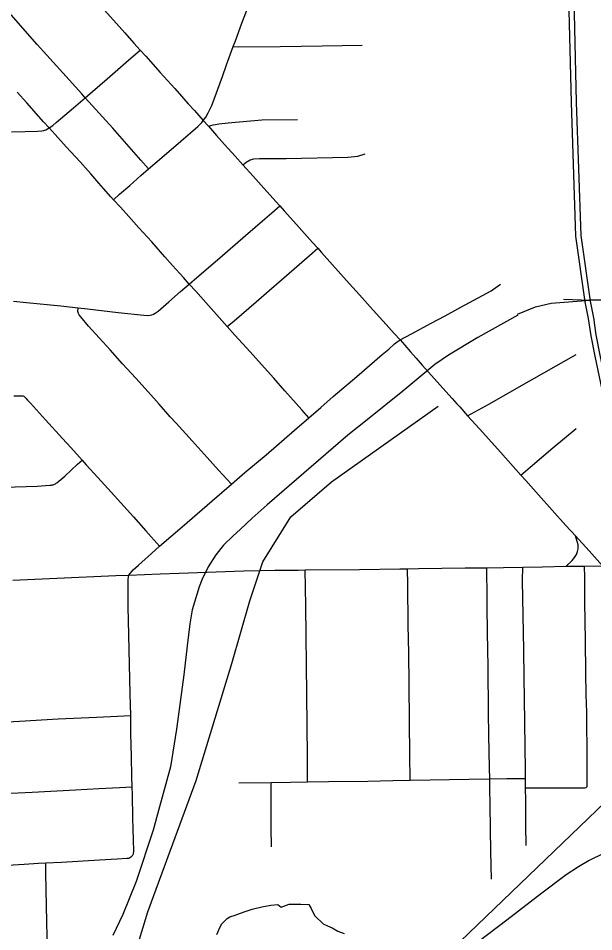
# Model space of a CAD drawing. Extents: x -59 to 82, y -3 to 49.
# Drawn here: x -11.023 to -10.615, y 33.848 to 34.496 of the extents above; entities that cross this region are included whole.
import ezdxf

# ---------------------------------------------------------------- set-up
doc = ezdxf.new("R2010")
doc.units = 0
for name, color, linetype in [('GM_X_City_Street', 7, 'Continuous'), ('GM_X_County_Road', 7, 'Continuous'), ('GM_X_Minor_River', 7, 'Continuous'), ('GM_X_Rail_Line', 7, 'Continuous'), ('GM_X_State_Route', 7, 'Continuous')]:
    doc.layers.add(name, color=color, linetype=linetype)

msp = doc.modelspace()

# ---------------------------------------------------------------- linework, layer by layer
at = {"layer": 'GM_X_City_Street'}
msp.add_line((-10.66334, 33.95014), (-10.66339, 33.95669), dxfattribs=at)
for points in [[(-10.93087, 34.38925), (-10.93621, 34.39535), (-10.95613, 34.41812), (-10.97068, 34.43417), (-10.97564, 34.4397), (-10.97806, 34.44247), (-10.99149, 34.45733), (-11.00282, 34.46989), (-11.00961, 34.47735), (-11.02806, 34.49847)], [(-10.87073, 34.4761), (-10.8666, 34.47569), (-10.83731, 34.47592), (-10.80764, 34.47658), (-10.77929, 34.47694)], [(-11.02793, 34.41555), (-11.01831, 34.41572), (-11.00942, 34.41587), (-11.00646, 34.4161), (-11.00503, 34.4164), (-11.00366, 34.41687), (-11.00235, 34.4175), (-11.00113, 34.41828), (-10.99863, 34.42006), (-10.99627, 34.42199), (-10.98405, 34.43249), (-10.97564, 34.4397), (-10.96004, 34.45311), (-10.94299, 34.46799), (-10.93667, 34.47351)], [(-10.81715, 34.21264), (-10.8221, 34.21821), (-10.83412, 34.23182), (-10.84191, 34.24063), (-10.85075, 34.25051), (-10.85873, 34.2594), (-10.86947, 34.27127), (-10.87494, 34.27733), (-10.87887, 34.28158), (-10.88834, 34.29228), (-10.89728, 34.30244), (-10.90189, 34.30736), (-10.90588, 34.31204), (-10.91374, 34.32074), (-10.91912, 34.32669), (-10.92844, 34.33734), (-10.93759, 34.3474), (-10.94482, 34.35536), (-10.95071, 34.36201), (-10.95554, 34.36733), (-10.95746, 34.36943), (-10.96258, 34.3752), (-10.96601, 34.37908), (-10.97171, 34.38568), (-10.97929, 34.39409), (-10.98908, 34.40495), (-10.99697, 34.41368), (-11.00113, 34.41828), (-11.00513, 34.42259), (-11.01706, 34.43599), (-11.02386, 34.44362)], [(-10.95554, 34.36733), (-10.95126, 34.37114), (-10.94409, 34.3775), (-10.93627, 34.38446), (-10.93087, 34.38925), (-10.92305, 34.39595), (-10.90796, 34.40888), (-10.89577, 34.41933), (-10.8941, 34.42098), (-10.89303, 34.42218), (-10.89198, 34.42352)], [(-10.8882, 34.41946), (-10.88489, 34.42035), (-10.88328, 34.42071), (-10.881, 34.42116), (-10.87422, 34.42193), (-10.85043, 34.4239), (-10.82519, 34.42411)], [(-10.86382, 34.39204), (-10.86142, 34.39388), (-10.85868, 34.39552), (-10.85597, 34.39631), (-10.85203, 34.3966), (-10.8332, 34.39667), (-10.78946, 34.39749), (-10.78239, 34.39825), (-10.77713, 34.39997)], [(-11.0265, 34.29545), (-11.01731, 34.29448), (-10.99289, 34.29192), (-10.98063, 34.29061), (-10.97396, 34.28989), (-10.95231, 34.28741), (-10.93399, 34.2854), (-10.9314, 34.28521), (-10.92968, 34.2853), (-10.9284, 34.28566), (-10.92718, 34.28616), (-10.92602, 34.28682), (-10.92392, 34.28819), (-10.91625, 34.29499), (-10.90799, 34.30221), (-10.90189, 34.30736), (-10.8964, 34.31213), (-10.88026, 34.32604), (-10.86204, 34.34196), (-10.84832, 34.35382), (-10.84332, 34.35809), (-10.8377, 34.36289)], [(-10.87494, 34.27733), (-10.87013, 34.28148), (-10.8545, 34.29493), (-10.84522, 34.30299), (-10.83656, 34.31052), (-10.8167, 34.32768), (-10.8107, 34.33291)], [(-10.94476, 34.10106), (-10.94167, 34.10465), (-10.93797, 34.10816), (-10.92874, 34.11644), (-10.92307, 34.12156), (-10.90686, 34.1353), (-10.88555, 34.15375), (-10.87198, 34.1655), (-10.86254, 34.17369), (-10.84733, 34.18639), (-10.82735, 34.20376), (-10.81715, 34.21264), (-10.80866, 34.22001), (-10.79983, 34.22779), (-10.78299, 34.24196), (-10.76501, 34.25752), (-10.7604, 34.26138), (-10.75639, 34.26502), (-10.75439, 34.26648), (-10.75229, 34.26783), (-10.74419, 34.27224), (-10.73031, 34.27968), (-10.72049, 34.28504), (-10.70922, 34.29119), (-10.68779, 34.30275), (-10.68121, 34.30737)], [(-10.87198, 34.1655), (-10.88112, 34.17542), (-10.88927, 34.18443), (-10.8999, 34.19616), (-10.91118, 34.20879), (-10.91535, 34.21339), (-10.92328, 34.22232), (-10.93111, 34.23092), (-10.93985, 34.24067), (-10.94918, 34.25083), (-10.95797, 34.26071), (-10.9658, 34.26942), (-10.97323, 34.27769), (-10.97875, 34.28412), (-10.97991, 34.28555), (-10.98045, 34.28668), (-10.9808, 34.28808), (-10.98063, 34.29061)], [(-10.70445, 34.2141), (-10.68889, 34.22262), (-10.66796, 34.23465), (-10.64169, 34.24955), (-10.62748, 34.25748)], [(-11.02629, 34.22817), (-11.02113, 34.22824), (-11.02, 34.22811), (-11.01929, 34.22783), (-11.01837, 34.22716), (-11.01774, 34.22644), (-11.01651, 34.22506), (-11.01444, 34.22289), (-11.00385, 34.2112), (-10.99176, 34.19784), (-10.98582, 34.1915), (-10.97974, 34.18462), (-10.97789, 34.18256), (-10.97498, 34.17928), (-10.96678, 34.17035), (-10.95491, 34.15715), (-10.94152, 34.14226), (-10.93277, 34.13232), (-10.92307, 34.12156)], [(-10.6667, 34.17189), (-10.66008, 34.17747), (-10.64395, 34.19125), (-10.62749, 34.2051)], [(-11.03308, 34.16331), (-11.0097, 34.1642), (-11.0008, 34.16475), (-10.99961, 34.16487), (-10.99903, 34.16498), (-10.99845, 34.16514), (-10.99788, 34.16534), (-10.99733, 34.16558), (-10.9968, 34.16585), (-10.99628, 34.16616), (-10.99579, 34.1665), (-10.99013, 34.17128), (-10.98122, 34.17959), (-10.97789, 34.18256)], [(-10.62133, 33.95004), (-10.62044, 33.95043), (-10.6198, 33.95103), (-10.61967, 33.95245), (-10.61981, 33.97898), (-10.61993, 33.99358), (-10.62002, 34.00368), (-10.62032, 34.01615), (-10.62053, 34.03184), (-10.62098, 34.0544), (-10.62128, 34.08212), (-10.62147, 34.0993), (-10.62158, 34.10732)], [(-10.94391, 33.9006), (-10.94325, 33.90102), (-10.94278, 33.9014), (-10.94246, 33.90173), (-10.94216, 33.90209), (-10.9419, 33.90247), (-10.94168, 33.90288), (-10.94149, 33.90331), (-10.94135, 33.90375), (-10.94128, 33.90482), (-10.94143, 33.91334), (-10.94155, 33.92074), (-10.94179, 33.92886), (-10.94218, 33.94511), (-10.94236, 33.95085), (-10.94249, 33.95815), (-10.94282, 33.97238), (-10.94319, 33.98862), (-10.94338, 34.00139), (-10.94373, 34.01673), (-10.94471, 34.05873), (-10.94509, 34.07884), (-10.94528, 34.094), (-10.94515, 34.09813), (-10.94476, 34.10106)], [(-10.81791, 33.95436), (-10.8181, 33.97238), (-10.81857, 34.01619), (-10.81926, 34.07917), (-10.81969, 34.10464)], [(-10.74512, 33.95546), (-10.74535, 33.97355), (-10.74565, 33.99685), (-10.74599, 34.02351), (-10.74628, 34.04562), (-10.74654, 34.06581), (-10.74691, 34.09423), (-10.74705, 34.10553)], [(-10.68762, 33.8854), (-10.68793, 33.90496), (-10.68817, 33.92073), (-10.68844, 33.93804), (-10.68862, 33.94988), (-10.68873, 33.95651), (-10.68889, 33.96429), (-10.68937, 33.98755), (-10.68957, 34.00344), (-10.69001, 34.03581), (-10.69031, 34.06033), (-10.69053, 34.07895), (-10.69065, 34.08946), (-10.69078, 34.10118), (-10.69084, 34.10623)], [(-10.66339, 33.95669), (-10.66349, 33.96324), (-10.6637, 33.97875), (-10.66396, 33.99682), (-10.66442, 34.02849), (-10.6647, 34.04771), (-10.66546, 34.09713), (-10.66527, 34.10661)], [(-11.18233, 33.99015), (-11.16818, 33.99072), (-11.14425, 33.99168), (-11.13141, 33.99219), (-11.12194, 33.99258), (-11.0996, 33.99371), (-11.07334, 33.99476), (-11.06247, 33.99535), (-11.04782, 33.99596), (-11.02214, 33.99742), (-10.99481, 33.99899), (-10.96761, 34.00026), (-10.95284, 34.00095), (-10.94338, 34.00139)], [(-10.86675, 33.95374), (-10.8439, 33.95385), (-10.83004, 33.95412), (-10.81791, 33.95436), (-10.80303, 33.95454), (-10.7753, 33.95489), (-10.75749, 33.95523), (-10.74512, 33.95546), (-10.73114, 33.95569), (-10.70353, 33.95613), (-10.68873, 33.95651), (-10.67677, 33.95659), (-10.66339, 33.95669)], [(-10.84357, 33.90832), (-10.84367, 33.92166), (-10.84383, 33.94444), (-10.8439, 33.95385)], [(-11.18143, 33.93971), (-11.16799, 33.94017), (-11.13712, 33.94159), (-11.09359, 33.94353), (-11.07596, 33.9444), (-11.06116, 33.94504), (-11.0512, 33.94532), (-11.03341, 33.94603), (-11.0133, 33.9469), (-10.98264, 33.94857), (-10.96588, 33.94956), (-10.95129, 33.95042), (-10.94236, 33.95085)], [(-10.66297, 33.90916), (-10.6631, 33.9236), (-10.66326, 33.94099), (-10.66334, 33.95014)], [(-10.66334, 33.95014), (-10.64105, 33.95004), (-10.62133, 33.95004)], [(-11.05579, 33.89387), (-11.0478, 33.89431), (-11.03065, 33.89527), (-11.01899, 33.89597), (-11.00887, 33.89659), (-11.00362, 33.89692), (-10.99251, 33.8973), (-10.96542, 33.89903), (-10.95304, 33.89979), (-10.94618, 33.90009), (-10.94483, 33.90024), (-10.94391, 33.9006)], [(-11.00205, 33.81318), (-11.00219, 33.82069), (-11.00248, 33.83691), (-11.00266, 33.84441), (-11.00287, 33.85525), (-11.00328, 33.87779), (-11.0035, 33.88989), (-11.00362, 33.89692)]]:
    msp.add_lwpolyline(points, dxfattribs=at)
at = {"layer": 'GM_X_County_Road'}
for points in [[(-10.89198, 34.42352), (-10.89017, 34.42587), (-10.88835, 34.42885), (-10.88582, 34.43408), (-10.87837, 34.45462), (-10.87554, 34.46294), (-10.87073, 34.4761), (-10.86915, 34.48012), (-10.86451, 34.49248), (-10.85679, 34.51298)], [(-10.63452, 34.1073), (-10.63039, 34.11147), (-10.6286, 34.11351), (-10.6272, 34.11571), (-10.62646, 34.11763), (-10.62604, 34.11975), (-10.6262, 34.12245), (-10.62789, 34.12878)], [(-11.02696, 34.0974), (-10.99573, 34.09878), (-10.95388, 34.10062), (-10.94476, 34.10106), (-10.92251, 34.10183), (-10.90908, 34.10232), (-10.86323, 34.104), (-10.84116, 34.10439), (-10.82468, 34.10457), (-10.81969, 34.10464), (-10.78124, 34.10508), (-10.75251, 34.10546), (-10.74705, 34.10553), (-10.73932, 34.10562), (-10.70629, 34.10606), (-10.69084, 34.10623), (-10.67906, 34.10637), (-10.66527, 34.10661), (-10.65142, 34.10681), (-10.63452, 34.1073), (-10.62158, 34.10732), (-10.60876, 34.10757)]]:
    msp.add_lwpolyline(points, dxfattribs=at)
at = {"layer": 'GM_X_Minor_River'}
msp.add_lwpolyline([(-10.88238, 33.84592), (-10.88128, 33.84821), (-10.88018, 33.85089), (-10.87869, 33.85357), (-10.87682, 33.85549), (-10.87495, 33.85741), (-10.87307, 33.85858), (-10.86929, 33.85976), (-10.8674, 33.86054), (-10.86286, 33.86212), (-10.85719, 33.86409), (-10.85038, 33.86569), (-10.84395, 33.86691), (-10.83902, 33.86735), (-10.83671, 33.86547), (-10.83104, 33.86744), (-10.82269, 33.86754), (-10.81699, 33.86723), (-10.81544, 33.86459), (-10.81426, 33.86194), (-10.81271, 33.8593), (-10.80693, 33.85367), (-10.80388, 33.85219), (-10.80044, 33.85071), (-10.79661, 33.84848), (-10.79203, 33.84663)], dxfattribs=at)
at = {"layer": 'GM_X_Rail_Line'}
for p in [(-10.63654, 34.29679), (-10.58982, 34.29626)]:
    msp.add_line(p, (-10.61761, 34.29601), dxfattribs=at)
for points in [[(-10.77029, 33.78288), (-10.55244, 33.99231), (-10.51688, 34.02949), (-10.49991, 34.04897), (-10.48781, 34.06441), (-10.4785, 34.07838), (-10.46749, 34.09641), (-10.45181, 34.1275), (-10.44352, 34.14876), (-10.43871, 34.16166), (-10.43523, 34.17277), (-10.43252, 34.18261), (-10.42606, 34.21071), (-10.42311, 34.23302), (-10.42174, 34.24658), (-10.42078, 34.27644), (-10.42109, 34.29548), (-10.43771, 34.40448), (-10.44003, 34.43266), (-10.44718, 34.48823), (-10.45792, 34.5618)], [(-10.38593, 33.8143), (-10.46417, 33.87235), (-10.49109, 33.89588), (-10.51704, 33.92284), (-10.53407, 33.94891), (-10.54358, 33.96642), (-10.55391, 33.98892), (-10.55862, 34.00166), (-10.56332, 34.01637), (-10.56745, 34.03277), (-10.57205, 34.05389), (-10.5758, 34.07497), (-10.5824, 34.10626), (-10.59267, 34.15401), (-10.60193, 34.19886), (-10.61405, 34.25636), (-10.61694, 34.27081), (-10.61877, 34.28294), (-10.62108, 34.29484), (-10.62776, 34.34157), (-10.63089, 34.43639), (-10.63297, 34.52058)], [(-10.38721, 33.81757), (-10.45283, 33.8671), (-10.48731, 33.89744), (-10.5141, 33.92516), (-10.53086, 33.95081), (-10.54023, 33.96808), (-10.55046, 33.99034), (-10.55509, 34.00287), (-10.55973, 34.01739), (-10.56382, 34.03362), (-10.56838, 34.05461), (-10.57213, 34.07568), (-10.57874, 34.10703), (-10.58902, 34.15477), (-10.59827, 34.19962), (-10.6104, 34.25711), (-10.61326, 34.27145), (-10.61509, 34.28357), (-10.6174, 34.29545), (-10.62404, 34.34189), (-10.62716, 34.4365), (-10.62923, 34.52071)], [(-10.66912, 34.28608), (-10.65638, 34.29138), (-10.64515, 34.2939), (-10.61761, 34.29601)], [(-10.66891, 34.28552), (-10.69732, 34.26952), (-10.71812, 34.257), (-10.72764, 34.25041), (-10.75053, 34.23143), (-10.77582, 34.21122), (-10.78933, 34.20031), (-10.84669, 34.15088), (-10.85729, 34.14135), (-10.86575, 34.13342), (-10.87068, 34.12889), (-10.87754, 34.12217), (-10.88313, 34.1153), (-10.8884, 34.10691), (-10.89273, 34.09805), (-10.89486, 34.09265), (-10.8999, 34.07627), (-10.90143, 34.06634), (-10.90337, 34.05083), (-10.90579, 34.03023), (-10.91096, 33.99163), (-10.91524, 33.96501), (-10.92368, 33.93398), (-10.92753, 33.91996), (-10.93952, 33.88368), (-10.94908, 33.86032), (-10.95615, 33.84526)], [(-10.96495, 33.58393), (-10.96495, 33.58394), (-10.98442, 33.6049), (-11.01605, 33.63745), (-11.04184, 33.67679), (-11.05059, 33.70193), (-11.05029, 33.72448), (-11.04541, 33.74059), (-11.03517, 33.75231), (-11.0215, 33.75914), (-10.99466, 33.77183), (-10.97417, 33.7894), (-10.95514, 33.80892), (-10.9405, 33.83186), (-10.93123, 33.86213), (-10.91515, 33.90582), (-10.89708, 33.95536), (-10.8717, 34.03834), (-10.85902, 34.08275), (-10.84962, 34.11046), (-10.82974, 34.1423), (-10.80091, 34.16715), (-10.72532, 34.22089)], [(-10.4286, 33.84203), (-10.46324, 33.86722), (-10.49995, 33.89534), (-10.50875, 33.90085), (-10.51655, 33.90479), (-10.52492, 33.90787), (-10.53308, 33.91066), (-10.54167, 33.91237), (-10.55104, 33.91338), (-10.56199, 33.91388), (-10.57301, 33.9133), (-10.58489, 33.9113), (-10.59663, 33.90794), (-10.60822, 33.90343), (-10.61831, 33.89849), (-10.62582, 33.89413), (-10.6347, 33.88826), (-10.6518, 33.87545), (-10.6767, 33.8562), (-10.72366, 33.82038)]]:
    msp.add_lwpolyline(points, dxfattribs=at)
at = {"layer": 'GM_X_State_Route'}
for p, q in [((-10.89198, 34.42352), (-10.8882, 34.41946)), ((-10.71535, 34.22625), (-10.71205, 34.22259))]:
    msp.add_line(p, q, dxfattribs=at)
for points in [[(-11.02023, 34.56708), (-11.01437, 34.56027), (-11.00694, 34.55202), (-10.99614, 34.53999), (-10.98452, 34.52696), (-10.95558, 34.49471), (-10.94766, 34.48573), (-10.9411, 34.47847), (-10.93667, 34.47351)], [(-10.93667, 34.47351), (-10.93269, 34.46908), (-10.9224, 34.4576), (-10.91221, 34.44622), (-10.90258, 34.43542), (-10.89815, 34.43051), (-10.89198, 34.42352)], [(-10.8882, 34.41946), (-10.88244, 34.41291), (-10.87684, 34.40653), (-10.86937, 34.39826), (-10.86382, 34.39204)], [(-10.86382, 34.39204), (-10.85659, 34.38397), (-10.85098, 34.37775), (-10.84055, 34.36609), (-10.8377, 34.36289)], [(-10.8377, 34.36289), (-10.83452, 34.35935), (-10.82594, 34.3498), (-10.81444, 34.33697), (-10.8107, 34.33291)], [(-10.8107, 34.33291), (-10.80814, 34.32994), (-10.79434, 34.3145), (-10.78825, 34.30772), (-10.78125, 34.29992)], [(-10.78125, 34.29992), (-10.77354, 34.29134), (-10.76695, 34.28398)], [(-10.76695, 34.28398), (-10.76233, 34.27884), (-10.75668, 34.27251), (-10.75229, 34.26783)], [(-10.75229, 34.26783), (-10.74907, 34.26412), (-10.74506, 34.25949), (-10.74101, 34.25492), (-10.73667, 34.24998), (-10.73008, 34.24267), (-10.72195, 34.23358), (-10.71535, 34.22625)], [(-10.71205, 34.22259), (-10.71007, 34.22039), (-10.70445, 34.2141)], [(-10.70445, 34.2141), (-10.69595, 34.20466), (-10.68316, 34.1904), (-10.67032, 34.17591), (-10.6667, 34.17189)], [(-10.6667, 34.17189), (-10.66327, 34.16808), (-10.6542, 34.15797), (-10.63474, 34.13627), (-10.62789, 34.12878)], [(-10.62789, 34.12878), (-10.61836, 34.11821), (-10.60876, 34.10757)]]:
    msp.add_lwpolyline(points, dxfattribs=at)

doc.saveas('drawing.dxf')
